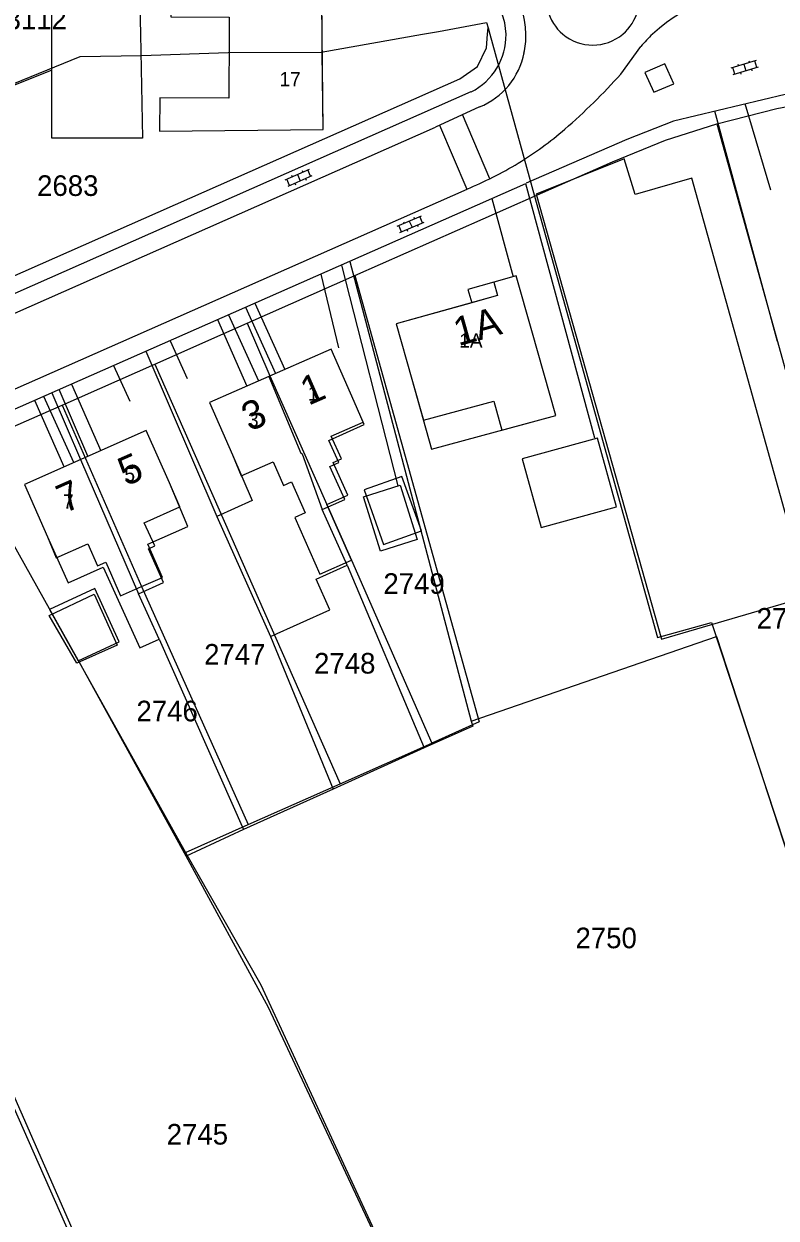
# Model space of a CAD drawing. Extents: x 148816 to 151297, y 399515 to 402500.
# Drawn here: x 149404.1 to 149469.7, y 399896.6 to 400000.9 of the extents above; entities that cross this region are included whole.
import ezdxf

# ---------------------------------------------------------------- set-up
doc = ezdxf.new("R2010")
doc.units = 0
for name, color, linetype in [('B01 Hoofdgebouw  [D] Norm', 7, 'Continuous'), ('B01 Hoofdgebouw  [T] Norm', 7, 'Continuous'), ('B01 hoofgebouw', 7, 'Continuous'), ('B02 Bijgebouw  [D] Norm', 7, 'Continuous'), ('B02 Bijgebouw  [T] Norm', 7, 'Continuous'), ('B07 Tussenmuur  [T] Norm', 7, 'Continuous'), ('G01 perceelsgrens', 7, 'Continuous'), ('S02 Open verharding  Norm', 7, 'Continuous'), ('T04 Haag heg  [D] Gem', 7, 'Continuous'), ('V00 Kant verharding algemeen  [T] Norm', 7, 'Continuous'), ('V00 Kant verharding algemeen secundair  [T] Gem', 7, 'Continuous'), ('Z01 perceelnummer', 7, 'Continuous'), ('Z02 huisnummer', 7, 'Continuous'), ('Z02 Huisnummer  [Tekst] Norm', 7, 'Continuous')]:
    doc.layers.add(name, color=color, linetype=linetype)

msp = doc.modelspace()

# ---------------------------------------------------------------- linework, layer by layer
at = {"layer": 'B01 Hoofdgebouw  [D] Norm'}
for points in [[(149437.95, 399969.89), (149438.97, 399966.29), (149445.12, 399967.96), (149445.8, 399965.43), (149450.51, 399966.7), (149448.42, 399974.1)], [(149422.29, 399963.27), (149424.03, 399959.28), (149420.94, 399957.9), (149425.63, 399947.43), (149430.79, 399949.74), (149429.59, 399952.41), (149432.32, 399953.63), (149430.14, 399958.51), (149432.09, 399959.38), (149430.8, 399962.26), (149431.58, 399962.6), (149430.71, 399964.54), (149433.8, 399965.92), (149432.92, 399967.93)], [(149406.17, 399956.13), (149407.96, 399952.09), (149411.03, 399953.48), (149414.22, 399946.43), (149415.9, 399947.19), (149414.11, 399951.15), (149416.29, 399952.14), (149414.96, 399955.08), (149415.51, 399955.33), (149414.59, 399957.34), (149417.71, 399958.75), (149416.8, 399960.82)]]:
    msp.add_lwpolyline(points, dxfattribs=at)
for points in [[(149454.15, 399964.73), (149447.58, 399962.93), (149449.23, 399956.93), (149455.8, 399958.74)], [(149433.72, 399959.61), (149436.92, 399960.62), (149438.41, 399955.88), (149435.21, 399954.88)], [(149410.23, 399951.1), (149412.23, 399946.66), (149408.71, 399945.1), (149406.3, 399949.25)]]:
    msp.add_lwpolyline(points, close=True, dxfattribs=at)
at = {"layer": 'B01 Hoofdgebouw  [T] Norm'}
for p, q in [((149430.12, 400000), (149430.08, 400005.06)), ((149422.02, 400001.48), (149422.01, 400000)), ((149422.01, 400000), (149421.97, 399994.41)), ((149430.13, 399998.39), (149430.12, 400000)), ((149430.2, 399991.67), (149430.13, 399998.39)), ((149415.96, 399994.45), (149415.94, 399991.52)), ((149421.97, 399994.41), (149415.96, 399994.45)), ((149415.94, 399991.52), (149430.2, 399991.67)), ((149447.06, 399978.91), (149445.11, 399978.36)), ((149445.11, 399978.36), (149445.43, 399977.2)), ((149448.42, 399974.1), (149447.06, 399978.91)), ((149445.43, 399977.2), (149436.59, 399974.7)), ((149436.59, 399974.7), (149437.95, 399969.89)), ((149430.91, 399972.51), (149420.29, 399967.85)), ((149432.92, 399967.93), (149430.91, 399972.51)), ((149420.29, 399967.85), (149422.29, 399963.27)), ((149414.78, 399965.39), (149404.15, 399960.7)), ((149416.8, 399960.82), (149414.78, 399965.39)), ((149404.15, 399960.7), (149406.17, 399956.13))]:
    msp.add_line(p, q, dxfattribs=at)
at = {"layer": 'B01 hoofgebouw'}
for points in [[(149430.08, 400005.06), (149416.95, 400004.97), (149416.93, 400001.52), (149422.02, 400001.48), (149422.01, 400000)], [(149430.12, 400000), (149430.08, 400005.06)], [(149422.01, 400000), (149421.97, 399994.41), (149415.96, 399994.45), (149415.94, 399991.52), (149430.2, 399991.67), (149430.12, 400000)], [(149448.42, 399974.1), (149447.06, 399978.91), (149445.11, 399978.36), (149445.43, 399977.2), (149443.18, 399976.56), (149436.59, 399974.7), (149437.95, 399969.89)], [(149445.11, 399978.36), (149442.84, 399977.71), (149443.18, 399976.56)], [(149437.95, 399969.89), (149439.68, 399963.77), (149450.51, 399966.7), (149448.42, 399974.1)], [(149432.92, 399967.93), (149430.91, 399972.51), (149420.29, 399967.85), (149422.29, 399963.27)], [(149432.36, 399959.75), (149431.09, 399962.61), (149431.8, 399962.92), (149430.92, 399964.9), (149433.7, 399966.14), (149432.92, 399967.93)], [(149416.8, 399960.82), (149414.78, 399965.39), (149404.15, 399960.7), (149406.17, 399956.13)], [(149422.29, 399963.27), (149423.07, 399961.44), (149425.85, 399962.67), (149426.76, 399960.6), (149427.46, 399960.91), (149428.65, 399958.22), (149427.73, 399957.82), (149429.93, 399952.86), (149432.69, 399954.08), (149430.54, 399958.94), (149432.36, 399959.75)], [(149438.78, 399956.63), (149437.09, 399961.39), (149433.78, 399960.21), (149435.48, 399955.45), (149438.78, 399956.63)], [(149418.41, 399957.03), (149416.8, 399960.82)], [(149406.17, 399956.13), (149406.92, 399954.29), (149409.67, 399955.5), (149410.51, 399953.58), (149411.24, 399953.9), (149412.52, 399950.97), (149414.36, 399951.77), (149416.19, 399952.57), (149414.91, 399955.49), (149418.41, 399957.03)], [(149412.41, 399946.94), (149410.28, 399951.6), (149406.34, 399949.76), (149408.84, 399945.3), (149412.41, 399946.94)]]:
    msp.add_lwpolyline(points, dxfattribs=at)
at = {"layer": 'B02 Bijgebouw  [D] Norm'}
for points in [[(149406.55, 400000), (149406.55, 400004.9)], [(149414.16, 400004.95), (149414.26, 400000)], [(149414.26, 400000), (149414.45, 399990.93), (149406.55, 399990.93), (149406.55, 400000)]]:
    msp.add_lwpolyline(points, dxfattribs=at)
at = {"layer": 'B02 Bijgebouw  [T] Norm'}
for p, q in [((149445.11, 399978.36), (149442.84, 399977.71)), ((149442.84, 399977.71), (149443.18, 399976.56))]:
    msp.add_line(p, q, dxfattribs=at)
at = {"layer": 'B07 Tussenmuur  [T] Norm'}
msp.add_line((149409.05, 399962.86), (149414.11, 399951.15), dxfattribs=at)
msp.add_lwpolyline([(149425.48, 399970.13), (149428.25, 399963.42), (149428.37, 399963.35), (149430.14, 399958.51)], dxfattribs=at)
at = {"layer": 'G01 perceelsgrens'}
for points in [[(149438.88, 400000), (149440.29, 400000.25), (149444.48, 400001.01)], [(149444.48, 400001.01), (149444.6, 400000.57)], [(149398.85, 399993.92), (149409.01, 399998.06), (149414.37, 399998.13), (149421.93, 399998.41), (149430.03, 399998.43), (149438.88, 400000)], [(149401.49, 399978.14), (149442.15, 399996.1), (149443.69, 399997.19), (149444.48, 399998.8), (149444.56, 400000)], [(149444.56, 400000), (149444.6, 400000.57)], [(149444.6, 400000.57), (149444.76, 400000)], [(149444.76, 400000), (149448.65, 399985.86)], [(149464.57, 399992.18), (149469.8, 399993.52), (149474.85, 399994.47), (149475.2, 399994.52)], [(149448.65, 399985.86), (149455.47, 399988.86), (149460.1, 399990.76), (149464.57, 399992.18)], [(149464.57, 399992.18), (149469.81, 399973.37), (149472.09, 399965.1), (149475.73, 399951.85)], [(149432.99, 399978.92), (149448.65, 399985.86)], [(149448.65, 399985.86), (149459.39, 399947.34), (149464.1, 399948.65), (149484.8, 399885.72)], [(149423.59, 399974.78), (149432.99, 399978.92)], [(149432.99, 399978.92), (149443.83, 399939.97), (149439.71, 399938.11)], [(149415.51, 399971.18), (149423.59, 399974.78)], [(149423.59, 399974.78), (149425.55, 399970.17), (149430.54, 399958.94), (149432.69, 399954.08), (149439.71, 399938.11)], [(149407.43, 399967.62), (149415.51, 399971.18)], [(149415.51, 399971.18), (149431.7, 399934.55)], [(149398.53, 399963.7), (149407.43, 399967.62)], [(149407.43, 399967.62), (149414.36, 399951.77), (149423.67, 399931)], [(149398.53, 399963.7), (149418.21, 399928.57)], [(149431.7, 399934.55), (149439.71, 399938.11)], [(149423.67, 399931), (149431.7, 399934.55)], [(149418.21, 399928.57), (149423.67, 399931)], [(149418.21, 399928.57), (149424.77, 399917.01), (149445.75, 399871.58)], [(149397.61, 399920.06), (149432.01, 399841.58), (149454.97, 399850.69)]]:
    msp.add_lwpolyline(points, dxfattribs=at)
at = {"layer": 'S02 Open verharding  Norm'}
for p, q in [((149465.83, 399997.05), (149468.03, 399997.72)), ((149466.15, 399996.52), (149465.97, 399997.09)), ((149466, 399996.47), (149468.2, 399997.14)), ((149466.41, 399997.38), (149466.45, 399997.24)), ((149466.93, 399997.38), (149467.1, 399996.81)), ((149467.36, 399997.67), (149467.41, 399997.53)), ((149467.58, 399996.95), (149467.63, 399996.81)), ((149468.06, 399997.1), (149467.89, 399997.67)), ((149466.63, 399996.66), (149466.67, 399996.52)), ((149426.91, 399987.29), (149429.02, 399988.21)), ((149427.29, 399986.8), (149427.05, 399987.35)), ((149427.16, 399986.74), (149429.26, 399987.66)), ((149427.45, 399987.69), (149427.51, 399987.55)), ((149427.97, 399987.75), (149428.21, 399987.2)), ((149428.37, 399988.09), (149428.43, 399987.95)), ((149428.67, 399987.4), (149428.73, 399987.26)), ((149429.12, 399987.6), (149428.88, 399988.15)), ((149427.75, 399987), (149427.81, 399986.86)), ((149436.68, 399983.23), (149438.79, 399984.15)), ((149437.05, 399982.74), (149436.81, 399983.29)), ((149436.91, 399982.68), (149439.03, 399983.6)), ((149437.21, 399983.63), (149437.27, 399983.49)), ((149437.73, 399983.69), (149437.97, 399983.14)), ((149438.13, 399984.03), (149438.19, 399983.89)), ((149438.43, 399983.34), (149438.49, 399983.2)), ((149438.89, 399983.54), (149438.65, 399984.09)), ((149437.51, 399982.94), (149437.57, 399982.8))]:
    msp.add_line(p, q, dxfattribs=at)
at = {"layer": 'T04 Haag heg  [D] Gem'}
msp.add_line((149406.54, 399968.69), (149409.05, 399962.86), dxfattribs=at)
for points in [[(149406.55, 399996.86), (149383.36, 399987.58), (149382.93, 399994.14)], [(149432.53, 399980.17), (149443.13, 399940.02), (149443.26, 399939.59), (149439.02, 399937.71)], [(149432.32, 399953.63), (149439.02, 399937.71), (149431.08, 399934.1)], [(149415.9, 399947.19), (149423.27, 399930.58), (149418.25, 399928.24), (149408.91, 399945.2)], [(149443.13, 399940.02), (149464.54, 399947.43), (149484.76, 399885.44), (149446.16, 399870.73), (149425.45, 399915.04), (149418.25, 399928.24)], [(149425.63, 399947.43), (149431.08, 399934.1), (149423.27, 399930.58)], [(149397.33, 399919.59), (149431.87, 399841.32), (149413.15, 399835.32), (149386.25, 399828.06)]]:
    msp.add_lwpolyline(points, dxfattribs=at)
msp.add_lwpolyline([(149448.81, 399986.03), (149459.74, 399947.18), (149472.55, 399950.95), (149462.37, 399987.43), (149457.45, 399986.01), (149456.49, 399989.13)], close=True, dxfattribs=at)
at = {"layer": 'V00 Kant verharding algemeen  [T] Norm'}
for p, q in [((149443.11, 399994.97), (149381.98, 399967.94)), ((149443.86, 399993.66), (149440.01, 399991.89)), ((149382.57, 399966.46), (149440.01, 399991.89)), ((149442.76, 399986.44), (149384.89, 399960.88)), ((149447.87, 399986.94), (149385.53, 399959.41)), ((149444.94, 399985.65), (149446.78, 399978.83)), ((149430, 399979.05), (149431.56, 399972.61)), ((149431.8, 399979.85), (149436.72, 399960.56)), ((149423.45, 399976.16), (149426.05, 399970.38)), ((149424.26, 399976.52), (149426.86, 399970.73)), ((149421, 399975.09), (149423.54, 399969.28)), ((149421.95, 399975.49), (149424.58, 399969.73)), ((149416.85, 399973.24), (149418.36, 399969.93)), ((149414.75, 399972.32), (149420.94, 399957.9)), ((149411.92, 399971.07), (149413.34, 399967.96)), ((149409.69, 399963.15), (149407.19, 399968.98)), ((149408.26, 399969.45), (149410.81, 399963.64)), ((149407.61, 399962.23), (149405.05, 399968.03)), ((149408.45, 399962.6), (149405.84, 399968.38))]:
    msp.add_line(p, q, dxfattribs=at)
for points in [[(149456.19, 399996.52), (149457.94, 399998.92)], [(149541.91, 399985.29), (149542.32, 399986.73), (149499.73, 399995.48), (149491.39, 399996.54), (149487.16, 399996.86), (149485.7, 399996.88), (149485.65, 399996.36), (149482.19, 399996.55), (149476.38, 399996.12), (149460.78, 399992.42), (149456.71, 399990.82), (149447.94, 399986.99)], [(149458.28, 399996.66), (149459.08, 399994.93), (149460.82, 399995.67), (149460.03, 399997.4), (149458.28, 399996.66)], [(149469.28, 399986.37), (149467.04, 399993.91)], [(149469.85, 399973.16), (149464.4, 399993.28)], [(149447.86, 399986.96), (149453.88, 399964.76)]]:
    msp.add_lwpolyline(points, dxfattribs=at)
for centre, radius, start, end in [((149440.74, 399999.9), 7.17, 0.7719, 77.6762), ((149440.69, 399999.88), 5.48, 1.2263, 83.4592), ((149467.84, 399990.67), 12.89, 77.1757, 133.6179), ((149440.69, 399999.88), 5.48, 296.2993, 1.2263), ((149440.74, 399999.9), 7.17, 347.383, 0.7719), ((149467.84, 399990.67), 12.89, 133.6179, 140.2238), ((149441.44, 399999.61), 6.43, 292.1124, 348.9316), ((149415.21, 400033.25), 55.03, 310.9817, 318.133), ((149431.57, 400014.52), 30.16, 301.311, 310.8529), ((149431.13, 400015.16), 30.94, 292.0342, 301.3707)]:
    msp.add_arc(centre, radius, start, end, dxfattribs=at)
at = {"layer": 'V00 Kant verharding algemeen secundair  [T] Gem'}
msp.add_line((149440.37, 399992.07), (149442.74, 399986.48), dxfattribs=at)
msp.add_lwpolyline([(149444.76, 399987.38), (149442.38, 399992.99)], dxfattribs=at)
for start, end in [(309.991, 230.009), (230.009, 309.991)]:
    msp.add_arc((149453.74, 400003.12), 4.07, start, end, dxfattribs=at)

# ---------------------------------------------------------------- texts
at = {"layer": 'Z01 perceelnummer'}
for s, p in [('3112', (149402.5, 400000.42)), ('2683', (149405.25, 399985.88)), ('2749', (149435.47, 399951.14)), ('2740', (149468.04, 399948.1)), ('2747', (149419.83, 399944.96)), ('2748', (149429.42, 399944.18)), ('2746', (149413.92, 399940.01)), ('2750', (149452.23, 399920.2)), ('2745', (149416.56, 399903.06))]:
    msp.add_text(s, height=1.8, dxfattribs=at).set_placement(p)
at = {"layer": 'Z02 huisnummer'}
for s, rotation, p in [('1A', 15.6621, (149442.01, 399972.75)), ('1', 23.695, (149428.93, 399967.55)), ('3', 23.695, (149423.8, 399965.29)), ('5', 23.8229, (149413.02, 399960.51)), ('7', 23.8229, (149407.66, 399958.15))]:
    msp.add_text(s, height=2.5, rotation=rotation, dxfattribs=at).set_placement(p)
at = {"layer": 'Z02 Huisnummer  [Tekst] Norm'}
for s, p in [('17', (149426.4, 399995.45)), ('1A', (149442.08, 399972.63)), ('1', (149428.87, 399968.01)), ('3', (149423.65, 399965.72)), ('5', (149412.87, 399960.94)), ('7', (149407.51, 399958.57))]:
    msp.add_text(s, height=1.25, dxfattribs=at).set_placement(p)

doc.saveas('drawing.dxf')
